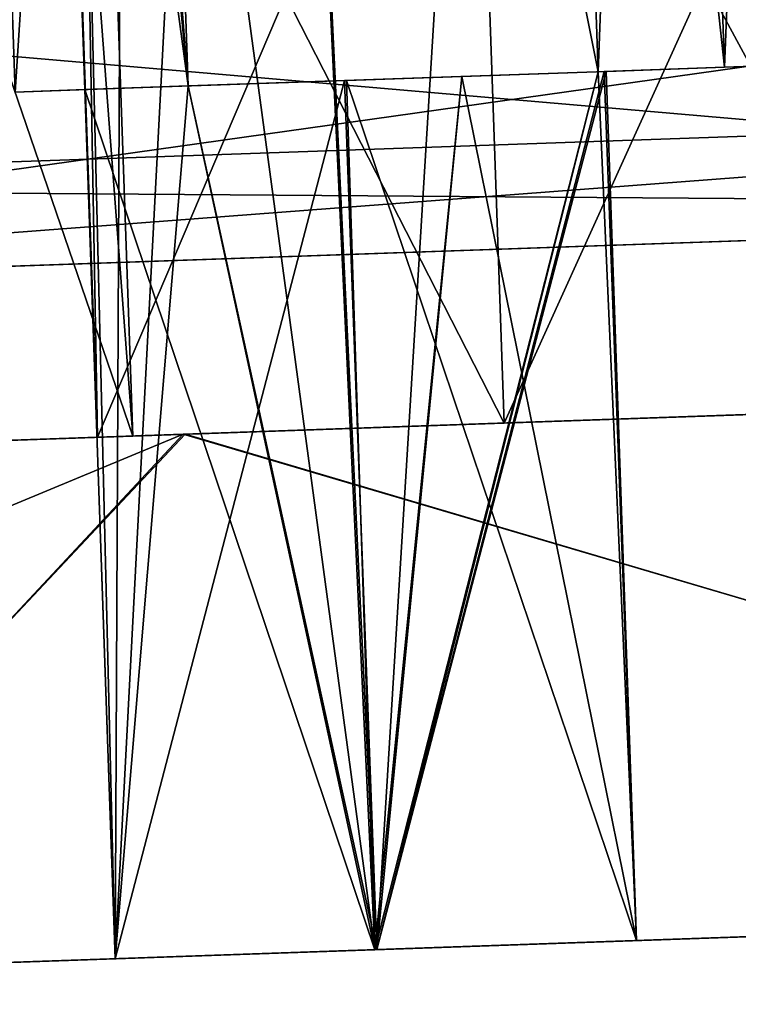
# Model space of a CAD drawing. Header units: millimetres. Extents: x -12 to 310, y -379 to 242.
# Tile 950 of 1056: x 285.32 to 287.38, y -12.53 to -9.7. Entities that reach past the tile are written whole.
import ezdxf

# ---------------------------------------------------------------- set-up
doc = ezdxf.new("R2010")
doc.units = ezdxf.units.MM
doc.header["$LTSCALE"] = 65.185185
for name, color, linetype in [('3234', 7, 'CONTINUOUS'), ('3235', 7, 'CONTINUOUS'), ('3236', 7, 'CONTINUOUS'), ('3238', 7, 'CONTINUOUS'), ('3240', 7, 'CONTINUOUS'), ('3242', 7, 'CONTINUOUS'), ('3243', 7, 'CONTINUOUS'), ('3253', 7, 'CONTINUOUS'), ('3256', 7, 'CONTINUOUS'), ('3258', 7, 'CONTINUOUS'), ('3259', 7, 'CONTINUOUS'), ('3269', 7, 'CONTINUOUS'), ('3270', 7, 'CONTINUOUS'), ('3271', 7, 'CONTINUOUS'), ('3323', 7, 'CONTINUOUS'), ('3326', 7, 'CONTINUOUS'), ('3327', 7, 'CONTINUOUS'), ('3328', 7, 'CONTINUOUS'), ('3329', 7, 'CONTINUOUS'), ('3341', 7, 'CONTINUOUS'), ('3342', 7, 'CONTINUOUS'), ('3343', 7, 'CONTINUOUS'), ('3362', 7, 'CONTINUOUS'), ('3363', 7, 'CONTINUOUS'), ('3364', 7, 'CONTINUOUS'), ('3365', 7, 'CONTINUOUS'), ('3366', 7, 'CONTINUOUS'), ('3367', 7, 'CONTINUOUS'), ('3368', 7, 'CONTINUOUS'), ('3369', 7, 'CONTINUOUS'), ('3392', 7, 'CONTINUOUS'), ('3393', 7, 'CONTINUOUS'), ('3403', 7, 'CONTINUOUS'), ('3404', 7, 'CONTINUOUS'), ('3405', 7, 'CONTINUOUS'), ('3406', 7, 'CONTINUOUS')]:
    doc.layers.add(name, color=color, linetype=linetype)

msp = doc.modelspace()

# ---------------------------------------------------------------- linework, layer by layer
at = {"layer": '3234', "linetype": 'CONTINUOUS'}
for points in [[(284.8625, 0.5844, -56.2977), (294.9049, 0.9351, -56.2945), (290.2599, -9.9336, -54.95), (284.8625, 0.5844, -56.2977)], [(284.8625, 0.5844, -56.2977), (290.2599, -9.9336, -54.95), (283.1578, -10.1816, -57.8936), (284.8625, 0.5844, -56.2977)]]:
    msp.add_3dface(points, dxfattribs=at)
at = {"layer": '3235', "linetype": 'CONTINUOUS'}
for points in [[(283.1578, -10.1816, -57.8936), (290.2599, -9.9336, -54.95), (282.9563, -10.4888, -57.6815), (283.1578, -10.1816, -57.8936)], [(290.2599, -9.9336, -54.95), (290.2704, -10.2334, -54.65), (282.9563, -10.4888, -57.6815), (290.2599, -9.9336, -54.95)]]:
    msp.add_3dface(points, dxfattribs=at)
at = {"layer": '3236', "linetype": 'CONTINUOUS'}
for points in [[(282.9563, -10.4888, -57.6815), (290.2704, -10.2334, -54.65), (282.6729, -10.4987, -57.0331), (282.9563, -10.4888, -57.6815)], [(282.6729, -10.4987, -57.0331), (290.2704, -10.2334, -54.65), (290.2704, -10.2334, -53.9879), (282.6729, -10.4987, -57.0331)], [(282.6729, -10.4987, -72.9669), (290.2704, -10.2334, -76.0121), (290.2704, -10.2334, -75.35), (282.6729, -10.4987, -72.9669)], [(282.9564, -10.4888, -72.3185), (282.6729, -10.4987, -72.9669), (290.2704, -10.2334, -75.35), (282.9564, -10.4888, -72.3185)]]:
    msp.add_3dface(points, dxfattribs=at)
at = {"layer": '3238', "linetype": 'CONTINUOUS'}
for points in [[(283.6719, -9.6634, -75.0387), (290.2425, -9.4339, -77), (282.6729, -10.4987, -72.9669), (283.6719, -9.6634, -75.0387)], [(290.2425, -9.4339, -77), (290.2704, -10.2334, -76.0121), (282.6729, -10.4987, -72.9669), (290.2425, -9.4339, -77)]]:
    msp.add_3dface(points, dxfattribs=at)
at = {"layer": '3240', "linetype": 'CONTINUOUS'}
for points in [[(290.2425, -9.4339, -53), (283.6719, -9.6634, -54.9613), (290.2704, -10.2334, -53.9879), (290.2425, -9.4339, -53)], [(283.6719, -9.6634, -54.9613), (282.6729, -10.4987, -57.0331), (290.2704, -10.2334, -53.9879), (283.6719, -9.6634, -54.9613)]]:
    msp.add_3dface(points, dxfattribs=at)
at = {"layer": '3242', "linetype": 'CONTINUOUS'}
for points in [[(283.1578, -10.1816, -72.1064), (290.2704, -10.2334, -75.35), (290.2599, -9.9336, -75.05), (283.1578, -10.1816, -72.1064)], [(282.9564, -10.4888, -72.3185), (290.2704, -10.2334, -75.35), (283.1578, -10.1816, -72.1064), (282.9564, -10.4888, -72.3185)]]:
    msp.add_3dface(points, dxfattribs=at)
at = {"layer": '3243', "linetype": 'CONTINUOUS'}
for points in [[(294.9105, 0.9353, -73.7023), (284.8681, 0.5846, -73.7055), (290.2599, -9.9336, -75.05), (294.9105, 0.9353, -73.7023)], [(284.8681, 0.5846, -73.7055), (283.1578, -10.1816, -72.1064), (290.2599, -9.9336, -75.05), (284.8681, 0.5846, -73.7055)]]:
    msp.add_3dface(points, dxfattribs=at)
at = {"layer": '3253', "linetype": 'CONTINUOUS'}
for points in [[(285.789, -10.8902, -72.7933), (293.8637, -10.6082, -73.6383), (294.7813, -10.5762, -72.7964), (285.789, -10.8902, -72.7933)], [(294.7867, -10.576, -57.2067), (286.7119, -10.858, -56.3617), (285.7944, -10.89, -57.2036), (294.7867, -10.576, -57.2067)], [(288.0017, -10.8129, -56.1406), (286.7119, -10.858, -56.3617), (294.7867, -10.576, -57.2067), (288.0017, -10.8129, -56.1406)], [(292.574, -10.6533, -73.8594), (293.8637, -10.6082, -73.6383), (285.789, -10.8902, -72.7933), (292.574, -10.6533, -73.8594)], [(290.2878, -10.7331, -74.15), (292.574, -10.6533, -73.8594), (285.789, -10.8902, -72.7933), (290.2878, -10.7331, -74.15)], [(288.0017, -10.8129, -73.8594), (290.2878, -10.7331, -74.15), (285.789, -10.8902, -72.7933), (288.0017, -10.8129, -73.8594)], [(287.9518, -10.8147, -74.0531), (288.0017, -10.8129, -73.8594), (285.789, -10.8902, -72.7933), (287.9518, -10.8147, -74.0531)], [(286.7119, -10.858, -73.6383), (287.9518, -10.8147, -74.0531), (285.789, -10.8902, -72.7933), (286.7119, -10.858, -73.6383)], [(286.7119, -10.858, -56.3617), (288.0017, -10.8129, -56.1406), (287.9518, -10.8147, -55.9469), (286.7119, -10.858, -56.3617)], [(285.5421, -10.8988, -73.0544), (286.7119, -10.858, -73.6383), (285.6436, -10.8953, -72.8821), (285.5421, -10.8988, -73.0544)], [(286.7119, -10.858, -56.3617), (285.5421, -10.8988, -56.9456), (285.7944, -10.89, -57.2036), (286.7119, -10.858, -56.3617)], [(285.6436, -10.8953, -72.8821), (286.7119, -10.858, -73.6383), (285.789, -10.8902, -72.7933), (285.6436, -10.8953, -72.8821)], [(281.2933, -11.0472, -65), (285.6436, -10.8953, -72.8821), (285.789, -10.8902, -72.7933), (281.2933, -11.0472, -65)], [(283.8218, -10.9589, -71.47), (285.6436, -10.8953, -72.8821), (281.2933, -11.0472, -65), (283.8218, -10.9589, -71.47)], [(285.7944, -10.89, -57.2036), (283.8218, -10.9589, -58.53), (282.5038, -11.0049, -60.4906), (285.7944, -10.89, -57.2036)], [(285.6436, -10.8953, -57.1179), (283.8218, -10.9589, -58.53), (285.7944, -10.89, -57.2036), (285.6436, -10.8953, -57.1179)], [(285.5421, -10.8988, -56.9456), (285.6436, -10.8953, -57.1179), (285.7944, -10.89, -57.2036), (285.5421, -10.8988, -56.9456)]]:
    msp.add_3dface(points, dxfattribs=at)
at = {"layer": '3256', "linetype": 'CONTINUOUS'}
for points in [[(287.9518, -10.8147, -55.9469), (287.8645, -8.3162, -55.9469), (286.6247, -8.3595, -56.3617), (287.9518, -10.8147, -55.9469)], [(285.4548, -8.4004, -56.9456), (286.7119, -10.858, -56.3617), (286.6247, -8.3595, -56.3617), (285.4548, -8.4004, -56.9456)], [(286.7119, -10.858, -56.3617), (287.9518, -10.8147, -55.9469), (286.6247, -8.3595, -56.3617), (286.7119, -10.858, -56.3617)], [(285.5421, -10.8988, -56.9456), (286.7119, -10.858, -56.3617), (285.4548, -8.4004, -56.9456), (285.5421, -10.8988, -56.9456)]]:
    msp.add_3dface(points, dxfattribs=at)
at = {"layer": '3258', "linetype": 'CONTINUOUS'}
for points in [[(285.6436, -10.8953, -57.1179), (285.4548, -8.4004, -56.9456), (285.4342, -4.8989, -57.1179), (285.6436, -10.8953, -57.1179)], [(285.6436, -10.8953, -57.1179), (285.5421, -10.8988, -56.9456), (285.4548, -8.4004, -56.9456), (285.6436, -10.8953, -57.1179)]]:
    msp.add_3dface(points, dxfattribs=at)
at = {"layer": '3259', "linetype": 'CONTINUOUS'}
for points in [[(285.6436, -10.8953, -57.1179), (285.4342, -4.8989, -57.1179), (283.6124, -4.9626, -58.53), (285.6436, -10.8953, -57.1179)], [(283.8218, -10.9589, -58.53), (285.6436, -10.8953, -57.1179), (283.6124, -4.9626, -58.53), (283.8218, -10.9589, -58.53)]]:
    msp.add_3dface(points, dxfattribs=at)
at = {"layer": '3269', "linetype": 'CONTINUOUS'}
for points in [[(285.4342, -4.8989, -72.8821), (283.8218, -10.9589, -71.47), (283.6124, -4.9626, -71.47), (285.4342, -4.8989, -72.8821)], [(285.6436, -10.8953, -72.8821), (283.8218, -10.9589, -71.47), (285.4342, -4.8989, -72.8821), (285.6436, -10.8953, -72.8821)]]:
    msp.add_3dface(points, dxfattribs=at)
at = {"layer": '3270', "linetype": 'CONTINUOUS'}
for points in [[(285.5421, -10.8988, -73.0544), (285.6436, -10.8953, -72.8821), (285.4342, -4.8989, -72.8821), (285.5421, -10.8988, -73.0544)], [(285.5421, -10.8988, -73.0544), (285.4342, -4.8989, -72.8821), (285.4548, -8.4004, -73.0544), (285.5421, -10.8988, -73.0544)]]:
    msp.add_3dface(points, dxfattribs=at)
at = {"layer": '3271', "linetype": 'CONTINUOUS'}
for points in [[(287.8645, -8.3162, -74.0531), (286.7119, -10.858, -73.6383), (286.6247, -8.3595, -73.6383), (287.8645, -8.3162, -74.0531)], [(287.9518, -10.8147, -74.0531), (286.7119, -10.858, -73.6383), (287.8645, -8.3162, -74.0531), (287.9518, -10.8147, -74.0531)], [(285.5421, -10.8988, -73.0544), (285.4548, -8.4004, -73.0544), (286.6247, -8.3595, -73.6383), (285.5421, -10.8988, -73.0544)], [(286.7119, -10.858, -73.6383), (285.5421, -10.8988, -73.0544), (286.6247, -8.3595, -73.6383), (286.7119, -10.858, -73.6383)]]:
    msp.add_3dface(points, dxfattribs=at)
at = {"layer": '3323', "linetype": 'CONTINUOUS'}
for points in [[(286.5893, -9.8617, -59.6714), (287.0049, -9.8471, -59), (286.2524, -9.8734, -60.25), (286.5893, -9.8617, -59.6714)], [(287.0049, -9.8471, -59), (287.0049, -9.8471, -61), (286.2524, -9.8734, -60.25), (287.0049, -9.8471, -59)], [(286.2583, -9.8732, -63.75), (287.0049, -9.8471, -63), (286.2524, -9.8734, -64.25), (286.2583, -9.8732, -63.75)], [(287.0049, -9.8471, -63), (286.2524, -9.8734, -62.25), (287.0049, -9.8471, -61), (287.0049, -9.8471, -63)], [(287.0049, -9.8471, -63), (287.0049, -9.8471, -65), (286.2524, -9.8734, -64.25), (287.0049, -9.8471, -63)], [(287.0049, -9.8471, -61), (286.2524, -9.8734, -62.25), (286.2583, -9.8732, -61.75), (287.0049, -9.8471, -61)], [(286.2583, -9.8732, -65.75), (287.0049, -9.8471, -65), (286.2524, -9.8734, -66.25), (286.2583, -9.8732, -65.75)], [(287.0049, -9.8471, -65), (287.0049, -9.8471, -67), (286.2524, -9.8734, -66.25), (287.0049, -9.8471, -65)], [(286.2583, -9.8732, -67.75), (287.0049, -9.8471, -67), (286.2524, -9.8734, -68.25), (286.2583, -9.8732, -67.75)], [(287.0049, -9.8471, -67), (287.0049, -9.8471, -69), (286.2524, -9.8734, -68.25), (287.0049, -9.8471, -67)], [(287.0049, -9.8471, -69), (286.5893, -9.8617, -70.3286), (286.2583, -9.8732, -69.75), (287.0049, -9.8471, -69)], [(287.0049, -9.8471, -71), (286.5893, -9.8617, -70.3286), (287.0049, -9.8471, -69), (287.0049, -9.8471, -71)], [(286.9812, -9.848, -71.1873), (286.999, -9.8474, -71.0944), (287.3448, -9.8353, -71.3665), (286.9812, -9.848, -71.1873)], [(286.9812, -9.848, -58.8127), (287.3448, -9.8353, -58.6335), (286.999, -9.8474, -58.9056), (286.9812, -9.848, -58.8127)], [(286.999, -9.8474, -71.0944), (287.0049, -9.8471, -71), (287.3448, -9.8353, -71.3665), (286.999, -9.8474, -71.0944)], [(286.999, -9.8474, -58.9056), (287.3448, -9.8353, -58.6335), (287.0049, -9.8471, -59), (286.999, -9.8474, -58.9056)], [(287.3448, -9.8353, -71.3665), (287.0049, -9.8471, -71), (287.3448, -9.8353, -58.6335), (287.3448, -9.8353, -71.3665)], [(287.3448, -9.8353, -58.6335), (287.0049, -9.8471, -71), (287.0049, -9.8471, -69), (287.3448, -9.8353, -58.6335)], [(287.0049, -9.8471, -59), (287.3448, -9.8353, -58.6335), (287.0049, -9.8471, -61), (287.0049, -9.8471, -59)], [(287.0049, -9.8471, -63), (287.3448, -9.8353, -58.6335), (287.0049, -9.8471, -65), (287.0049, -9.8471, -63)], [(287.3448, -9.8353, -58.6335), (287.0049, -9.8471, -63), (287.0049, -9.8471, -61), (287.3448, -9.8353, -58.6335)], [(287.0049, -9.8471, -65), (287.3448, -9.8353, -58.6335), (287.0049, -9.8471, -67), (287.0049, -9.8471, -65)], [(287.0049, -9.8471, -67), (287.3448, -9.8353, -58.6335), (287.0049, -9.8471, -69), (287.0049, -9.8471, -67)], [(287.7183, -9.8222, -71.5244), (287.3448, -9.8353, -71.3665), (287.5602, -9.8278, -71.2831), (287.7183, -9.8222, -71.5244)], [(287.7183, -9.8222, -58.4756), (287.5602, -9.8278, -58.7169), (287.3448, -9.8353, -58.6335), (287.7183, -9.8222, -58.4756)], [(287.5602, -9.8278, -71.2831), (287.3448, -9.8353, -71.3665), (287.5046, -9.8297, -71), (287.5602, -9.8278, -71.2831)], [(287.5602, -9.8278, -58.7169), (287.5046, -9.8297, -59), (287.3448, -9.8353, -58.6335), (287.5602, -9.8278, -58.7169)], [(287.5046, -9.8297, -71), (287.3448, -9.8353, -71.3665), (287.5046, -9.8297, -69), (287.5046, -9.8297, -71)], [(287.5046, -9.8297, -59), (287.3448, -9.8353, -71.3665), (287.3448, -9.8353, -58.6335), (287.5046, -9.8297, -59)], [(287.3448, -9.8353, -71.3665), (287.5046, -9.8297, -59), (287.5046, -9.8297, -61), (287.3448, -9.8353, -71.3665)], [(287.3448, -9.8353, -71.3665), (287.5046, -9.8297, -65), (287.5046, -9.8297, -67), (287.3448, -9.8353, -71.3665)], [(287.5046, -9.8297, -65), (287.3448, -9.8353, -71.3665), (287.5046, -9.8297, -63), (287.5046, -9.8297, -65)], [(287.3448, -9.8353, -71.3665), (287.5046, -9.8297, -67), (287.5046, -9.8297, -69), (287.3448, -9.8353, -71.3665)], [(287.5046, -9.8297, -63), (287.3448, -9.8353, -71.3665), (287.5046, -9.8297, -61), (287.5046, -9.8297, -63)], [(286.2583, -9.8732, -69.75), (285.8035, -9.8891, -70.4017), (285.5058, -9.8995, -69), (286.2583, -9.8732, -69.75)], [(285.5058, -9.8995, -63), (286.2583, -9.8732, -63.75), (285.5058, -9.8995, -65), (285.5058, -9.8995, -63)], [(285.5058, -9.8995, -65), (286.2583, -9.8732, -63.75), (286.2524, -9.8734, -64.25), (285.5058, -9.8995, -65)], [(286.2524, -9.8734, -62.25), (285.5058, -9.8995, -63), (286.2583, -9.8732, -61.75), (286.2524, -9.8734, -62.25)], [(286.2583, -9.8732, -61.75), (285.5058, -9.8995, -63), (285.5058, -9.8995, -61), (286.2583, -9.8732, -61.75)], [(285.5058, -9.8995, -65), (286.2583, -9.8732, -65.75), (285.5058, -9.8995, -67), (285.5058, -9.8995, -65)], [(285.5058, -9.8995, -67), (286.2583, -9.8732, -65.75), (286.2524, -9.8734, -66.25), (285.5058, -9.8995, -67)], [(285.5058, -9.8995, -67), (286.2583, -9.8732, -67.75), (285.5058, -9.8995, -69), (285.5058, -9.8995, -67)], [(285.5058, -9.8995, -69), (286.2583, -9.8732, -67.75), (286.2524, -9.8734, -68.25), (285.5058, -9.8995, -69)], [(285.5058, -9.8995, -61), (285.8035, -9.8891, -59.5983), (286.2524, -9.8734, -60.25), (285.5058, -9.8995, -61)], [(286.5893, -9.8617, -70.3286), (285.8035, -9.8891, -70.4017), (286.2583, -9.8732, -69.75), (286.5893, -9.8617, -70.3286)], [(285.8035, -9.8891, -59.5983), (286.5893, -9.8617, -59.6714), (286.2524, -9.8734, -60.25), (285.8035, -9.8891, -59.5983)], [(285.8035, -9.8891, -70.4017), (285.3062, -9.9065, -69.9497), (285.5058, -9.8995, -69), (285.8035, -9.8891, -70.4017)], [(285.3062, -9.9065, -60.0503), (285.8035, -9.8891, -59.5983), (285.5058, -9.8995, -61), (285.3062, -9.9065, -60.0503)], [(285.3062, -9.9065, -69.9497), (285.3062, -9.9065, -60.0503), (285.5058, -9.8995, -61), (285.3062, -9.9065, -69.9497)], [(285.3062, -9.9065, -69.9497), (285.5058, -9.8995, -63), (285.5058, -9.8995, -65), (285.3062, -9.9065, -69.9497)], [(285.5058, -9.8995, -63), (285.3062, -9.9065, -69.9497), (285.5058, -9.8995, -61), (285.5058, -9.8995, -63)], [(285.3062, -9.9065, -69.9497), (285.5058, -9.8995, -65), (285.5058, -9.8995, -67), (285.3062, -9.9065, -69.9497)], [(285.3062, -9.9065, -69.9497), (285.5058, -9.8995, -67), (285.5058, -9.8995, -69), (285.3062, -9.9065, -69.9497)]]:
    msp.add_3dface(points, dxfattribs=at)
at = {"layer": '3326', "linetype": 'CONTINUOUS'}
for points in [[(285.1317, -4.9095, -60.0503), (285.629, -4.8921, -59.5983), (285.3062, -9.9065, -60.0503), (285.1317, -4.9095, -60.0503)], [(285.629, -4.8921, -59.5983), (285.8035, -9.8891, -59.5983), (285.3062, -9.9065, -60.0503), (285.629, -4.8921, -59.5983)]]:
    msp.add_3dface(points, dxfattribs=at)
at = {"layer": '3327', "linetype": 'CONTINUOUS'}
for points in [[(285.629, -4.8921, -59.5983), (285.4099, -4.8998, -59.3342), (285.8035, -9.8891, -59.5983), (285.629, -4.8921, -59.5983)], [(285.4099, -4.8998, -59.3342), (285.3313, -4.9025, -59), (285.8035, -9.8891, -59.5983), (285.4099, -4.8998, -59.3342)], [(285.8035, -9.8891, -59.5983), (285.3313, -4.9025, -59), (285.5931, -12.398, -59), (285.8035, -9.8891, -59.5983)], [(287.0049, -9.8471, -59), (286.5893, -9.8617, -59.6714), (287.0922, -12.3456, -59), (287.0049, -9.8471, -59)], [(286.5893, -9.8617, -59.6714), (285.8035, -9.8891, -59.5983), (286.3397, -12.3719, -59.75), (286.5893, -9.8617, -59.6714)], [(287.0922, -12.3456, -59), (286.5893, -9.8617, -59.6714), (286.3397, -12.3719, -59.75), (287.0922, -12.3456, -59)], [(286.3397, -12.3719, -59.75), (285.8035, -9.8891, -59.5983), (285.5931, -12.398, -59), (286.3397, -12.3719, -59.75)]]:
    msp.add_3dface(points, dxfattribs=at)
at = {"layer": '3328', "linetype": 'CONTINUOUS'}
for points in [[(285.9866, -4.8797, -58.256), (286.8067, -4.851, -58.8127), (286.3456, -12.3717, -58.25), (285.9866, -4.8797, -58.256)], [(286.8067, -4.851, -58.8127), (286.9812, -9.848, -58.8127), (286.3456, -12.3717, -58.25), (286.8067, -4.851, -58.8127)], [(285.3313, -4.9025, -59), (285.9866, -4.8797, -58.256), (285.5931, -12.398, -59), (285.3313, -4.9025, -59)], [(285.5931, -12.398, -59), (285.9866, -4.8797, -58.256), (286.3456, -12.3717, -58.25), (285.5931, -12.398, -59)], [(286.999, -9.8474, -58.9056), (287.0049, -9.8471, -59), (286.3456, -12.3717, -58.25), (286.999, -9.8474, -58.9056)], [(287.0049, -9.8471, -59), (287.0922, -12.3456, -59), (286.3456, -12.3717, -58.25), (287.0049, -9.8471, -59)], [(286.9812, -9.848, -58.8127), (286.999, -9.8474, -58.9056), (286.3456, -12.3717, -58.25), (286.9812, -9.848, -58.8127)]]:
    msp.add_3dface(points, dxfattribs=at)
at = {"layer": '3329', "linetype": 'CONTINUOUS'}
for points in [[(286.8067, -4.851, -58.8127), (287.1704, -4.8383, -58.6335), (286.9812, -9.848, -58.8127), (286.8067, -4.851, -58.8127)], [(287.1704, -4.8383, -58.6335), (287.3448, -9.8353, -58.6335), (286.9812, -9.848, -58.8127), (287.1704, -4.8383, -58.6335)], [(287.1704, -4.8383, -58.6335), (287.5438, -4.8253, -58.4756), (287.3448, -9.8353, -58.6335), (287.1704, -4.8383, -58.6335)], [(287.5438, -4.8253, -58.4756), (287.7183, -9.8222, -58.4756), (287.3448, -9.8353, -58.6335), (287.5438, -4.8253, -58.4756)]]:
    msp.add_3dface(points, dxfattribs=at)
at = {"layer": '3341', "linetype": 'CONTINUOUS'}
for points in [[(286.3456, -12.3717, -64.25), (296.3336, -12.0229, -63.75), (284.3468, -12.4415, -64.25), (286.3456, -12.3717, -64.25)], [(296.3336, -12.0229, -63.75), (294.3348, -12.0927, -63.75), (284.3468, -12.4415, -64.25), (296.3336, -12.0229, -63.75)], [(286.3456, -12.3717, -62.25), (296.3336, -12.0229, -61.75), (284.3468, -12.4415, -62.25), (286.3456, -12.3717, -62.25)], [(296.3336, -12.0229, -61.75), (294.3348, -12.0927, -61.75), (284.3468, -12.4415, -62.25), (296.3336, -12.0229, -61.75)], [(284.3468, -12.4415, -66.25), (286.3456, -12.3717, -66.25), (296.3336, -12.0229, -65.75), (284.3468, -12.4415, -66.25)], [(284.3468, -12.4415, -68.25), (286.3456, -12.3717, -68.25), (296.3336, -12.0229, -67.75), (284.3468, -12.4415, -68.25)], [(294.3348, -12.0927, -67.75), (284.3468, -12.4415, -68.25), (296.3336, -12.0229, -67.75), (294.3348, -12.0927, -67.75)], [(294.3348, -12.0927, -65.75), (284.3468, -12.4415, -66.25), (296.3336, -12.0229, -65.75), (294.3348, -12.0927, -65.75)], [(288.3444, -12.3019, -64.25), (296.3336, -12.0229, -63.75), (286.3456, -12.3717, -64.25), (288.3444, -12.3019, -64.25)], [(288.3444, -12.3019, -62.25), (296.3336, -12.0229, -61.75), (286.3456, -12.3717, -62.25), (288.3444, -12.3019, -62.25)], [(286.3456, -12.3717, -66.25), (288.3444, -12.3019, -66.25), (296.3336, -12.0229, -65.75), (286.3456, -12.3717, -66.25)], [(286.3456, -12.3717, -68.25), (288.3444, -12.3019, -68.25), (296.3336, -12.0229, -67.75), (286.3456, -12.3717, -68.25)], [(294.3348, -12.0927, -69.75), (286.3456, -12.3717, -70.25), (296.3336, -12.0229, -69.75), (294.3348, -12.0927, -69.75)], [(286.3456, -12.3717, -70.25), (288.3444, -12.3019, -70.25), (296.3336, -12.0229, -69.75), (286.3456, -12.3717, -70.25)], [(294.3348, -12.0927, -59.75), (284.3468, -12.4415, -60.25), (286.3456, -12.3717, -60.25), (294.3348, -12.0927, -59.75)], [(284.3468, -12.4415, -60.25), (294.3348, -12.0927, -59.75), (292.336, -12.1625, -59.75), (284.3468, -12.4415, -60.25)], [(294.3348, -12.0927, -67.75), (292.336, -12.1625, -67.75), (284.3468, -12.4415, -68.25), (294.3348, -12.0927, -67.75)], [(294.3348, -12.0927, -65.75), (292.336, -12.1625, -65.75), (284.3468, -12.4415, -66.25), (294.3348, -12.0927, -65.75)], [(294.3348, -12.0927, -63.75), (292.336, -12.1625, -63.75), (284.3468, -12.4415, -64.25), (294.3348, -12.0927, -63.75)], [(294.3348, -12.0927, -61.75), (292.336, -12.1625, -61.75), (284.3468, -12.4415, -62.25), (294.3348, -12.0927, -61.75)], [(288.3444, -12.3019, -60.25), (294.3348, -12.0927, -59.75), (286.3456, -12.3717, -60.25), (288.3444, -12.3019, -60.25)], [(294.3348, -12.0927, -69.75), (292.336, -12.1625, -69.75), (286.3456, -12.3717, -70.25), (294.3348, -12.0927, -69.75)], [(284.3468, -12.4415, -60.25), (292.336, -12.1625, -59.75), (290.3372, -12.2323, -59.75), (284.3468, -12.4415, -60.25)], [(292.336, -12.1625, -65.75), (290.3372, -12.2323, -65.75), (284.3468, -12.4415, -66.25), (292.336, -12.1625, -65.75)], [(292.336, -12.1625, -67.75), (290.3372, -12.2323, -67.75), (284.3468, -12.4415, -68.25), (292.336, -12.1625, -67.75)], [(292.336, -12.1625, -63.75), (290.3372, -12.2323, -63.75), (284.3468, -12.4415, -64.25), (292.336, -12.1625, -63.75)], [(292.336, -12.1625, -61.75), (290.3372, -12.2323, -61.75), (284.3468, -12.4415, -62.25), (292.336, -12.1625, -61.75)], [(292.336, -12.1625, -69.75), (290.3372, -12.2323, -69.75), (286.3456, -12.3717, -70.25), (292.336, -12.1625, -69.75)], [(284.3341, -12.4419, -58.9891), (286.3456, -12.3717, -58.25), (290.3367, -12.2323, -56.5001), (284.3341, -12.4419, -58.9891)], [(284.3403, -12.4417, -71.0171), (290.3436, -12.2321, -73.4999), (286.3397, -12.3719, -71.75), (284.3403, -12.4417, -71.0171)], [(284.3468, -12.4415, -60.25), (290.3372, -12.2323, -59.75), (288.3385, -12.3021, -59.75), (284.3468, -12.4415, -60.25)], [(290.3372, -12.2323, -65.75), (288.3385, -12.3021, -65.75), (284.3468, -12.4415, -66.25), (290.3372, -12.2323, -65.75)], [(290.3372, -12.2323, -67.75), (288.3385, -12.3021, -67.75), (284.3468, -12.4415, -68.25), (290.3372, -12.2323, -67.75)], [(290.3372, -12.2323, -63.75), (288.3385, -12.3021, -63.75), (284.3468, -12.4415, -64.25), (290.3372, -12.2323, -63.75)], [(290.3372, -12.2323, -61.75), (288.3385, -12.3021, -61.75), (284.3468, -12.4415, -62.25), (290.3372, -12.2323, -61.75)], [(286.3397, -12.3719, -71.75), (290.3436, -12.2321, -73.4999), (288.3385, -12.3021, -71.75), (286.3397, -12.3719, -71.75)], [(286.3456, -12.3717, -58.25), (288.3444, -12.3019, -58.25), (290.3367, -12.2323, -56.5001), (286.3456, -12.3717, -58.25)], [(290.3372, -12.2323, -69.75), (288.3385, -12.3021, -69.75), (286.3456, -12.3717, -70.25), (290.3372, -12.2323, -69.75)], [(286.3397, -12.3719, -59.75), (284.3468, -12.4415, -60.25), (288.3385, -12.3021, -59.75), (286.3397, -12.3719, -59.75)], [(288.3385, -12.3021, -65.75), (286.3397, -12.3719, -65.75), (284.3468, -12.4415, -66.25), (288.3385, -12.3021, -65.75)], [(288.3385, -12.3021, -67.75), (286.3397, -12.3719, -67.75), (284.3468, -12.4415, -68.25), (288.3385, -12.3021, -67.75)], [(288.3385, -12.3021, -63.75), (286.3397, -12.3719, -63.75), (284.3468, -12.4415, -64.25), (288.3385, -12.3021, -63.75)], [(288.3385, -12.3021, -61.75), (286.3397, -12.3719, -61.75), (284.3468, -12.4415, -62.25), (288.3385, -12.3021, -61.75)], [(287.5919, -12.3282, -59), (286.3397, -12.3719, -59.75), (288.3385, -12.3021, -59.75), (287.5919, -12.3282, -59)], [(288.3385, -12.3021, -65.75), (287.5919, -12.3282, -65), (286.3397, -12.3719, -65.75), (288.3385, -12.3021, -65.75)], [(288.3385, -12.3021, -67.75), (287.5919, -12.3282, -67), (286.3397, -12.3719, -67.75), (288.3385, -12.3021, -67.75)], [(288.3385, -12.3021, -63.75), (287.5919, -12.3282, -63), (286.3397, -12.3719, -63.75), (288.3385, -12.3021, -63.75)], [(287.5919, -12.3282, -69), (286.3397, -12.3719, -69.75), (288.3385, -12.3021, -69.75), (287.5919, -12.3282, -69)], [(288.3385, -12.3021, -69.75), (286.3397, -12.3719, -69.75), (286.3456, -12.3717, -70.25), (288.3385, -12.3021, -69.75)], [(288.3385, -12.3021, -61.75), (287.5919, -12.3282, -61), (286.3397, -12.3719, -61.75), (288.3385, -12.3021, -61.75)], [(287.5919, -12.3282, -71), (286.3397, -12.3719, -71.75), (288.3385, -12.3021, -71.75), (287.5919, -12.3282, -71)], [(286.3456, -12.3717, -58.25), (287.0922, -12.3456, -59), (288.3444, -12.3019, -58.25), (286.3456, -12.3717, -58.25)], [(287.0922, -12.3456, -65), (288.3444, -12.3019, -64.25), (286.3456, -12.3717, -64.25), (287.0922, -12.3456, -65)], [(287.0922, -12.3456, -67), (288.3444, -12.3019, -66.25), (286.3456, -12.3717, -66.25), (287.0922, -12.3456, -67)], [(287.0922, -12.3456, -63), (288.3444, -12.3019, -62.25), (286.3456, -12.3717, -62.25), (287.0922, -12.3456, -63)], [(286.3456, -12.3717, -68.25), (287.0922, -12.3456, -69), (288.3444, -12.3019, -68.25), (286.3456, -12.3717, -68.25)], [(287.0922, -12.3456, -61), (288.3444, -12.3019, -60.25), (286.3456, -12.3717, -60.25), (287.0922, -12.3456, -61)], [(286.3456, -12.3717, -70.25), (287.0922, -12.3456, -71), (288.3444, -12.3019, -70.25), (286.3456, -12.3717, -70.25)], [(287.0922, -12.3456, -59), (287.5919, -12.3282, -59), (288.3444, -12.3019, -58.25), (287.0922, -12.3456, -59)], [(287.5919, -12.3282, -65), (288.3444, -12.3019, -64.25), (287.0922, -12.3456, -65), (287.5919, -12.3282, -65)], [(287.5919, -12.3282, -67), (288.3444, -12.3019, -66.25), (287.0922, -12.3456, -67), (287.5919, -12.3282, -67)], [(287.5919, -12.3282, -63), (288.3444, -12.3019, -62.25), (287.0922, -12.3456, -63), (287.5919, -12.3282, -63)], [(287.0922, -12.3456, -69), (287.5919, -12.3282, -69), (288.3444, -12.3019, -68.25), (287.0922, -12.3456, -69)], [(287.5919, -12.3282, -61), (288.3444, -12.3019, -60.25), (287.0922, -12.3456, -61), (287.5919, -12.3282, -61)], [(287.0922, -12.3456, -71), (287.5919, -12.3282, -71), (288.3444, -12.3019, -70.25), (287.0922, -12.3456, -71)], [(287.0922, -12.3456, -59), (286.3397, -12.3719, -59.75), (287.5919, -12.3282, -59), (287.0922, -12.3456, -59)], [(286.3397, -12.3719, -65.75), (287.5919, -12.3282, -65), (287.0922, -12.3456, -65), (286.3397, -12.3719, -65.75)], [(286.3397, -12.3719, -67.75), (287.5919, -12.3282, -67), (287.0922, -12.3456, -67), (286.3397, -12.3719, -67.75)], [(286.3397, -12.3719, -63.75), (287.5919, -12.3282, -63), (287.0922, -12.3456, -63), (286.3397, -12.3719, -63.75)], [(287.0922, -12.3456, -69), (286.3397, -12.3719, -69.75), (287.5919, -12.3282, -69), (287.0922, -12.3456, -69)], [(286.3397, -12.3719, -61.75), (287.5919, -12.3282, -61), (287.0922, -12.3456, -61), (286.3397, -12.3719, -61.75)], [(287.0922, -12.3456, -71), (286.3397, -12.3719, -71.75), (287.5919, -12.3282, -71), (287.0922, -12.3456, -71)], [(285.5931, -12.398, -59), (286.3456, -12.3717, -58.25), (284.3341, -12.4419, -58.9891), (285.5931, -12.398, -59)], [(286.3397, -12.3719, -69.75), (284.3403, -12.4417, -71.0171), (286.3456, -12.3717, -70.25), (286.3397, -12.3719, -69.75)], [(284.3403, -12.4417, -71.0171), (285.5931, -12.398, -71), (286.3456, -12.3717, -70.25), (284.3403, -12.4417, -71.0171)], [(284.3403, -12.4417, -71.0171), (286.3397, -12.3719, -69.75), (284.3409, -12.4417, -69.75), (284.3403, -12.4417, -71.0171)], [(285.5931, -12.398, -71), (284.3403, -12.4417, -71.0171), (286.3397, -12.3719, -71.75), (285.5931, -12.398, -71)], [(285.5931, -12.398, -61), (284.3409, -12.4417, -61.75), (286.3397, -12.3719, -61.75), (285.5931, -12.398, -61)], [(286.3397, -12.3719, -61.75), (284.3409, -12.4417, -61.75), (284.3468, -12.4415, -62.25), (286.3397, -12.3719, -61.75)], [(286.3397, -12.3719, -63.75), (285.5931, -12.398, -63), (284.3409, -12.4417, -63.75), (286.3397, -12.3719, -63.75)], [(286.3397, -12.3719, -63.75), (284.3409, -12.4417, -63.75), (284.3468, -12.4415, -64.25), (286.3397, -12.3719, -63.75)], [(286.3397, -12.3719, -65.75), (285.5931, -12.398, -65), (284.3409, -12.4417, -65.75), (286.3397, -12.3719, -65.75)], [(286.3397, -12.3719, -65.75), (284.3409, -12.4417, -65.75), (284.3468, -12.4415, -66.25), (286.3397, -12.3719, -65.75)], [(286.3397, -12.3719, -67.75), (285.5931, -12.398, -67), (284.3409, -12.4417, -67.75), (286.3397, -12.3719, -67.75)], [(286.3397, -12.3719, -67.75), (284.3409, -12.4417, -67.75), (284.3468, -12.4415, -68.25), (286.3397, -12.3719, -67.75)], [(286.3397, -12.3719, -69.75), (285.5931, -12.398, -69), (284.3409, -12.4417, -69.75), (286.3397, -12.3719, -69.75)], [(284.3468, -12.4415, -60.25), (285.0934, -12.4154, -61), (286.3456, -12.3717, -60.25), (284.3468, -12.4415, -60.25)], [(285.0934, -12.4154, -63), (286.3456, -12.3717, -62.25), (284.3468, -12.4415, -62.25), (285.0934, -12.4154, -63)], [(285.0934, -12.4154, -65), (286.3456, -12.3717, -64.25), (284.3468, -12.4415, -64.25), (285.0934, -12.4154, -65)], [(285.0934, -12.4154, -67), (286.3456, -12.3717, -66.25), (284.3468, -12.4415, -66.25), (285.0934, -12.4154, -67)], [(285.0934, -12.4154, -69), (286.3456, -12.3717, -68.25), (284.3468, -12.4415, -68.25), (285.0934, -12.4154, -69)], [(284.3468, -12.4415, -60.25), (286.3397, -12.3719, -59.75), (285.5931, -12.398, -59), (284.3468, -12.4415, -60.25)], [(285.0934, -12.4154, -61), (285.5931, -12.398, -61), (286.3456, -12.3717, -60.25), (285.0934, -12.4154, -61)], [(285.5931, -12.398, -63), (286.3456, -12.3717, -62.25), (285.0934, -12.4154, -63), (285.5931, -12.398, -63)], [(285.5931, -12.398, -65), (286.3456, -12.3717, -64.25), (285.0934, -12.4154, -65), (285.5931, -12.398, -65)], [(285.5931, -12.398, -67), (286.3456, -12.3717, -66.25), (285.0934, -12.4154, -67), (285.5931, -12.398, -67)], [(285.5931, -12.398, -69), (286.3456, -12.3717, -68.25), (285.0934, -12.4154, -69), (285.5931, -12.398, -69)], [(283.5943, -12.4678, -61), (284.3468, -12.4415, -60.25), (285.5931, -12.398, -59), (283.5943, -12.4678, -61)], [(283.5943, -12.4678, -61), (285.5931, -12.398, -59), (284.3341, -12.4419, -58.9891), (283.5943, -12.4678, -61)], [(285.0934, -12.4154, -61), (284.3409, -12.4417, -61.75), (285.5931, -12.398, -61), (285.0934, -12.4154, -61)], [(284.3409, -12.4417, -63.75), (285.5931, -12.398, -63), (285.0934, -12.4154, -63), (284.3409, -12.4417, -63.75)], [(284.3409, -12.4417, -65.75), (285.5931, -12.398, -65), (285.0934, -12.4154, -65), (284.3409, -12.4417, -65.75)], [(284.3409, -12.4417, -67.75), (285.5931, -12.398, -67), (285.0934, -12.4154, -67), (284.3409, -12.4417, -67.75)], [(284.3409, -12.4417, -69.75), (285.5931, -12.398, -69), (285.0934, -12.4154, -69), (284.3409, -12.4417, -69.75)]]:
    msp.add_3dface(points, dxfattribs=at)
at = {"layer": '3342', "linetype": 'CONTINUOUS'}
for points in [[(285.789, -10.8902, -72.7933), (294.7813, -10.5762, -72.7964), (290.3436, -12.2321, -73.4999), (285.789, -10.8902, -72.7933)], [(281.2933, -11.0472, -65), (285.789, -10.8902, -72.7933), (281.8454, -12.5288, -65), (281.2933, -11.0472, -65)], [(285.789, -10.8902, -72.7933), (284.3403, -12.4417, -71.0171), (281.8454, -12.5288, -65), (285.789, -10.8902, -72.7933)], [(285.789, -10.8902, -72.7933), (290.3436, -12.2321, -73.4999), (284.3403, -12.4417, -71.0171), (285.789, -10.8902, -72.7933)]]:
    msp.add_3dface(points, dxfattribs=at)
at = {"layer": '3343', "linetype": 'CONTINUOUS'}
for points in [[(294.7867, -10.576, -57.2067), (285.7944, -10.89, -57.2036), (290.3367, -12.2323, -56.5001), (294.7867, -10.576, -57.2067)], [(285.7944, -10.89, -57.2036), (282.5038, -11.0049, -60.4906), (284.3341, -12.4419, -58.9891), (285.7944, -10.89, -57.2036)], [(285.7944, -10.89, -57.2036), (284.3341, -12.4419, -58.9891), (290.3367, -12.2323, -56.5001), (285.7944, -10.89, -57.2036)]]:
    msp.add_3dface(points, dxfattribs=at)
at = {"layer": '3362', "linetype": 'CONTINUOUS'}
for points in [[(287.0049, -9.8471, -63), (286.2583, -9.8732, -63.75), (287.0922, -12.3456, -63), (287.0049, -9.8471, -63)], [(286.2583, -9.8732, -63.75), (285.5058, -9.8995, -63), (286.3397, -12.3719, -63.75), (286.2583, -9.8732, -63.75)], [(286.2583, -9.8732, -63.75), (286.3397, -12.3719, -63.75), (287.0922, -12.3456, -63), (286.2583, -9.8732, -63.75)], [(285.5058, -9.8995, -63), (285.5931, -12.398, -63), (286.3397, -12.3719, -63.75), (285.5058, -9.8995, -63)]]:
    msp.add_3dface(points, dxfattribs=at)
at = {"layer": '3363', "linetype": 'CONTINUOUS'}
for points in [[(286.2524, -9.8734, -62.25), (287.0049, -9.8471, -63), (286.3456, -12.3717, -62.25), (286.2524, -9.8734, -62.25)], [(287.0049, -9.8471, -63), (287.0922, -12.3456, -63), (286.3456, -12.3717, -62.25), (287.0049, -9.8471, -63)], [(285.5058, -9.8995, -63), (286.2524, -9.8734, -62.25), (285.5931, -12.398, -63), (285.5058, -9.8995, -63)], [(285.5931, -12.398, -63), (286.2524, -9.8734, -62.25), (286.3456, -12.3717, -62.25), (285.5931, -12.398, -63)]]:
    msp.add_3dface(points, dxfattribs=at)
at = {"layer": '3364', "linetype": 'CONTINUOUS'}
for points in [[(287.0049, -9.8471, -65), (286.2583, -9.8732, -65.75), (287.0922, -12.3456, -65), (287.0049, -9.8471, -65)], [(286.2583, -9.8732, -65.75), (285.5058, -9.8995, -65), (286.3397, -12.3719, -65.75), (286.2583, -9.8732, -65.75)], [(286.2583, -9.8732, -65.75), (286.3397, -12.3719, -65.75), (287.0922, -12.3456, -65), (286.2583, -9.8732, -65.75)], [(285.5058, -9.8995, -65), (285.5931, -12.398, -65), (286.3397, -12.3719, -65.75), (285.5058, -9.8995, -65)]]:
    msp.add_3dface(points, dxfattribs=at)
at = {"layer": '3365', "linetype": 'CONTINUOUS'}
for points in [[(286.2524, -9.8734, -64.25), (287.0049, -9.8471, -65), (286.3456, -12.3717, -64.25), (286.2524, -9.8734, -64.25)], [(287.0049, -9.8471, -65), (287.0922, -12.3456, -65), (286.3456, -12.3717, -64.25), (287.0049, -9.8471, -65)], [(285.5058, -9.8995, -65), (286.2524, -9.8734, -64.25), (285.5931, -12.398, -65), (285.5058, -9.8995, -65)], [(285.5931, -12.398, -65), (286.2524, -9.8734, -64.25), (286.3456, -12.3717, -64.25), (285.5931, -12.398, -65)]]:
    msp.add_3dface(points, dxfattribs=at)
at = {"layer": '3366', "linetype": 'CONTINUOUS'}
for points in [[(287.0049, -9.8471, -67), (286.2583, -9.8732, -67.75), (287.0922, -12.3456, -67), (287.0049, -9.8471, -67)], [(286.2583, -9.8732, -67.75), (285.5058, -9.8995, -67), (286.3397, -12.3719, -67.75), (286.2583, -9.8732, -67.75)], [(286.2583, -9.8732, -67.75), (286.3397, -12.3719, -67.75), (287.0922, -12.3456, -67), (286.2583, -9.8732, -67.75)], [(285.5058, -9.8995, -67), (285.5931, -12.398, -67), (286.3397, -12.3719, -67.75), (285.5058, -9.8995, -67)]]:
    msp.add_3dface(points, dxfattribs=at)
at = {"layer": '3367', "linetype": 'CONTINUOUS'}
for points in [[(286.2524, -9.8734, -66.25), (287.0049, -9.8471, -67), (286.3456, -12.3717, -66.25), (286.2524, -9.8734, -66.25)], [(287.0049, -9.8471, -67), (287.0922, -12.3456, -67), (286.3456, -12.3717, -66.25), (287.0049, -9.8471, -67)], [(285.5058, -9.8995, -67), (286.2524, -9.8734, -66.25), (285.5931, -12.398, -67), (285.5058, -9.8995, -67)], [(285.5931, -12.398, -67), (286.2524, -9.8734, -66.25), (286.3456, -12.3717, -66.25), (285.5931, -12.398, -67)]]:
    msp.add_3dface(points, dxfattribs=at)
at = {"layer": '3368', "linetype": 'CONTINUOUS'}
for points in [[(287.0049, -9.8471, -69), (286.2583, -9.8732, -69.75), (287.0922, -12.3456, -69), (287.0049, -9.8471, -69)], [(286.2583, -9.8732, -69.75), (285.5058, -9.8995, -69), (286.3397, -12.3719, -69.75), (286.2583, -9.8732, -69.75)], [(286.2583, -9.8732, -69.75), (286.3397, -12.3719, -69.75), (287.0922, -12.3456, -69), (286.2583, -9.8732, -69.75)], [(285.5058, -9.8995, -69), (285.5931, -12.398, -69), (286.3397, -12.3719, -69.75), (285.5058, -9.8995, -69)]]:
    msp.add_3dface(points, dxfattribs=at)
at = {"layer": '3369', "linetype": 'CONTINUOUS'}
for points in [[(286.2524, -9.8734, -68.25), (287.0049, -9.8471, -69), (286.3456, -12.3717, -68.25), (286.2524, -9.8734, -68.25)], [(287.0049, -9.8471, -69), (287.0922, -12.3456, -69), (286.3456, -12.3717, -68.25), (287.0049, -9.8471, -69)], [(285.5058, -9.8995, -69), (286.2524, -9.8734, -68.25), (285.5931, -12.398, -69), (285.5058, -9.8995, -69)], [(285.5931, -12.398, -69), (286.2524, -9.8734, -68.25), (286.3456, -12.3717, -68.25), (285.5931, -12.398, -69)]]:
    msp.add_3dface(points, dxfattribs=at)
at = {"layer": '3392', "linetype": 'CONTINUOUS'}
for points in [[(287.0049, -9.8471, -61), (286.2583, -9.8732, -61.75), (287.0922, -12.3456, -61), (287.0049, -9.8471, -61)], [(286.2583, -9.8732, -61.75), (285.5058, -9.8995, -61), (286.3397, -12.3719, -61.75), (286.2583, -9.8732, -61.75)], [(286.2583, -9.8732, -61.75), (286.3397, -12.3719, -61.75), (287.0922, -12.3456, -61), (286.2583, -9.8732, -61.75)], [(285.5058, -9.8995, -61), (285.5931, -12.398, -61), (286.3397, -12.3719, -61.75), (285.5058, -9.8995, -61)]]:
    msp.add_3dface(points, dxfattribs=at)
at = {"layer": '3393', "linetype": 'CONTINUOUS'}
for points in [[(286.2524, -9.8734, -60.25), (287.0049, -9.8471, -61), (286.3456, -12.3717, -60.25), (286.2524, -9.8734, -60.25)], [(287.0049, -9.8471, -61), (287.0922, -12.3456, -61), (286.3456, -12.3717, -60.25), (287.0049, -9.8471, -61)], [(285.5058, -9.8995, -61), (286.2524, -9.8734, -60.25), (285.5931, -12.398, -61), (285.5058, -9.8995, -61)], [(285.5931, -12.398, -61), (286.2524, -9.8734, -60.25), (286.3456, -12.3717, -60.25), (285.5931, -12.398, -61)]]:
    msp.add_3dface(points, dxfattribs=at)
at = {"layer": '3403', "linetype": 'CONTINUOUS'}
for points in [[(285.629, -4.8921, -70.4017), (285.1317, -4.9095, -69.9497), (285.8035, -9.8891, -70.4017), (285.629, -4.8921, -70.4017)], [(285.1317, -4.9095, -69.9497), (285.3062, -9.9065, -69.9497), (285.8035, -9.8891, -70.4017), (285.1317, -4.9095, -69.9497)]]:
    msp.add_3dface(points, dxfattribs=at)
at = {"layer": '3404', "linetype": 'CONTINUOUS'}
for points in [[(285.4099, -4.8998, -70.6658), (285.629, -4.8921, -70.4017), (285.5931, -12.398, -71), (285.4099, -4.8998, -70.6658)], [(285.629, -4.8921, -70.4017), (285.8035, -9.8891, -70.4017), (285.5931, -12.398, -71), (285.629, -4.8921, -70.4017)], [(285.3313, -4.9025, -71), (285.4099, -4.8998, -70.6658), (285.5931, -12.398, -71), (285.3313, -4.9025, -71)], [(286.5893, -9.8617, -70.3286), (287.0049, -9.8471, -71), (286.3456, -12.3717, -70.25), (286.5893, -9.8617, -70.3286)], [(287.0049, -9.8471, -71), (287.0922, -12.3456, -71), (286.3456, -12.3717, -70.25), (287.0049, -9.8471, -71)], [(285.8035, -9.8891, -70.4017), (286.5893, -9.8617, -70.3286), (286.3456, -12.3717, -70.25), (285.8035, -9.8891, -70.4017)], [(285.5931, -12.398, -71), (285.8035, -9.8891, -70.4017), (286.3456, -12.3717, -70.25), (285.5931, -12.398, -71)]]:
    msp.add_3dface(points, dxfattribs=at)
at = {"layer": '3405', "linetype": 'CONTINUOUS'}
for points in [[(286.8067, -4.851, -71.1873), (285.9865, -4.8797, -71.744), (286.9812, -9.848, -71.1873), (286.8067, -4.851, -71.1873)], [(285.9865, -4.8797, -71.744), (285.3313, -4.9025, -71), (286.3397, -12.3719, -71.75), (285.9865, -4.8797, -71.744)], [(286.9812, -9.848, -71.1873), (285.9865, -4.8797, -71.744), (286.3397, -12.3719, -71.75), (286.9812, -9.848, -71.1873)], [(285.3313, -4.9025, -71), (285.5931, -12.398, -71), (286.3397, -12.3719, -71.75), (285.3313, -4.9025, -71)], [(286.9812, -9.848, -71.1873), (286.3397, -12.3719, -71.75), (287.0922, -12.3456, -71), (286.9812, -9.848, -71.1873)], [(286.999, -9.8474, -71.0944), (286.9812, -9.848, -71.1873), (287.0922, -12.3456, -71), (286.999, -9.8474, -71.0944)], [(287.0049, -9.8471, -71), (286.999, -9.8474, -71.0944), (287.0922, -12.3456, -71), (287.0049, -9.8471, -71)]]:
    msp.add_3dface(points, dxfattribs=at)
at = {"layer": '3406', "linetype": 'CONTINUOUS'}
for points in [[(287.1704, -4.8383, -71.3665), (286.8067, -4.851, -71.1873), (287.3448, -9.8353, -71.3665), (287.1704, -4.8383, -71.3665)], [(287.5438, -4.8253, -71.5244), (287.1704, -4.8383, -71.3665), (287.7183, -9.8222, -71.5244), (287.5438, -4.8253, -71.5244)], [(287.1704, -4.8383, -71.3665), (287.3448, -9.8353, -71.3665), (287.7183, -9.8222, -71.5244), (287.1704, -4.8383, -71.3665)], [(286.8067, -4.851, -71.1873), (286.9812, -9.848, -71.1873), (287.3448, -9.8353, -71.3665), (286.8067, -4.851, -71.1873)]]:
    msp.add_3dface(points, dxfattribs=at)

doc.saveas('drawing.dxf')
